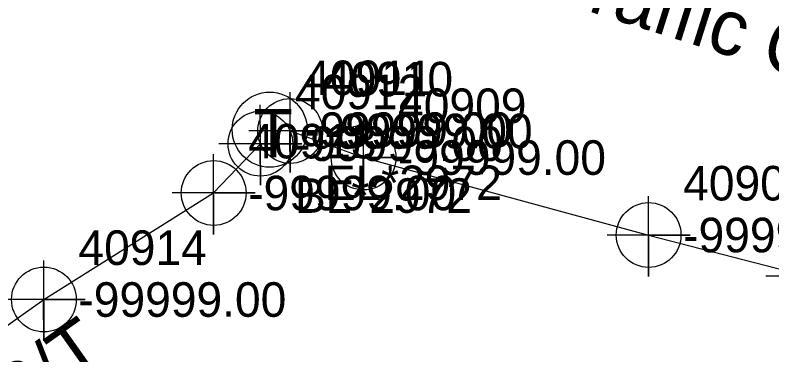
# Model space of a CAD drawing. Extents: x 2083698 to 2094313, y 743246 to 752873.
# Drawn here: x 2091644 to 2091698.8, y 744334 to 744358.6 of the extents above; entities that cross this region are included whole.
import ezdxf

# ---------------------------------------------------------------- set-up
doc = ezdxf.new("R2010")
doc.units = 0
for name, color, linetype in [('Exist Right of Way Line Leader', 7, 'Continuous'), ('Exist Right of Way Line Text', 7, 'Continuous'), ('Exist Structure Minor Pipes RCP 12 Inch', 7, 'Continuous'), ('Exist Utilities Power UG Cable SUE LOS B Text', 7, 'Continuous'), ('Exist Utilities Sanitary Sewer UG Line', 7, 'Continuous'), ('Exist Utilities Telephone UG Conduit SUE LOS B', 7, 'Continuous'), ('Exist Utilities Telephone UG Conduit SUE LOS B Text', 7, 'Continuous'), ('Exist Utilities Water UG Line SUE LOS B', 7, 'Continuous'), ('Scratch_Level_2', 7, 'Continuous'), ('Scratch_Level_3', 7, 'Continuous')]:
    doc.layers.add(name, color=color, linetype=linetype)

msp = doc.modelspace()

# ---------------------------------------------------------------- linework, layer by layer
at = {"layer": 'Exist Right of Way Line Text'}
for points in [[(2091663.858, 744353.009), (2091663.891, 744347.194), (2091663.874, 744350.194), (2091666.891, 744350.194), (2091660.891, 744350.194)], [(2091661.701, 744352.087), (2091661.734, 744346.272), (2091661.717, 744349.272), (2091664.734, 744349.272), (2091658.734, 744349.272)], [(2091669.171, 744351.085), (2091669.204, 744345.27), (2091669.187, 744348.27), (2091672.204, 744348.27), (2091666.204, 744348.27)], [(2091658.317, 744348.524), (2091658.35, 744342.709), (2091658.333, 744345.709), (2091661.35, 744345.709), (2091655.35, 744345.709)], [(2091689.816, 744345.482), (2091689.849, 744339.667), (2091689.832, 744342.667), (2091692.849, 744342.667), (2091686.849, 744342.667)], [(2091701.312, 744342.509), (2091701.345, 744336.694), (2091701.328, 744339.694), (2091704.345, 744339.694), (2091698.345, 744339.694)], [(2091646.023, 744340.817), (2091646.056, 744335.002), (2091646.039, 744338.002), (2091649.056, 744338.002), (2091643.056, 744338.002)]]:
    msp.add_lwpolyline(points, dxfattribs=at)
for centre in [(2091663.891, 744350.194), (2091661.734, 744349.272), (2091669.204, 744348.27), (2091658.35, 744345.709), (2091689.849, 744342.667), (2091646.056, 744338.002)]:
    msp.add_circle(centre, 2.344, dxfattribs=at)
at = {"layer": 'Exist Utilities Telephone UG Conduit SUE LOS B'}
for points in [[(2091663.891, 744350.194), (2091669.204, 744348.27), (2091689.849, 744342.667), (2091701.345, 744339.694), (2091715.088, 744336.433), (2091732.078, 744333.822), (2091748.864, 744329.554), (2091774.35, 744322.822)], [(2091491.45, 744226.821), (2091497.872, 744230.603), (2091515.367, 744241.575), (2091527.523, 744250.08), (2091545.5, 744262.397), (2091570.63, 744280.346), (2091583.097, 744290.93), (2091604.936, 744307.873), (2091612.732, 744314.392), (2091646.056, 744338.002), (2091658.35, 744345.709), (2091661.734, 744349.272)]]:
    msp.add_lwpolyline(points, dxfattribs=at)
at = {"layer": 'Exist Utilities Water UG Line SUE LOS B'}
msp.add_circle((2091662.41, 744350.29), 2.716, dxfattribs=at)

# ---------------------------------------------------------------- texts
at = {"layer": 'Exist Right of Way Line Leader'}
for s, p in [('40910', (2091666.391, 744352.694)), ('40912', (2091664.234, 744351.772)), ('40909', (2091671.704, 744350.77)), ('40913', (2091660.85, 744348.209)), ('40908', (2091692.349, 744345.167)), ('40914', (2091648.556, 744340.502))]:
    msp.add_text(s, height=2.5, dxfattribs=at).set_placement(p)
at = {"layer": 'Exist Structure Minor Pipes RCP 12 Inch'}
msp.add_text('40911', height=2.5, dxfattribs=at).set_placement((2091664.907, 744352.789))
at = {"layer": 'Exist Utilities Power UG Cable SUE LOS B Text'}
msp.add_text('NCDOT Traffic Control', height=4, rotation=342.3773, dxfattribs=at).set_placement((2091662.703, 744366.092))
at = {"layer": 'Exist Utilities Sanitary Sewer UG Line'}
msp.add_text('-99999.00', height=2.5, dxfattribs=at).set_placement((2091664.907, 744349.039))
at = {"layer": 'Exist Utilities Telephone UG Conduit SUE LOS B Text'}
msp.add_text('AT&T Corp., Unk. S/T', height=4, rotation=35.3175, dxfattribs=at).set_placement((2091608.407, 744303.587))
at = {"layer": 'Exist Utilities Water UG Line SUE LOS B'}
msp.add_text('T', height=3.5, dxfattribs=at).set_placement((2091661.235, 744348.284))
at = {"layer": 'Scratch_Level_2'}
for p in [(2091666.391, 744348.944), (2091664.234, 744348.022), (2091671.704, 744347.02), (2091660.85, 744344.459), (2091692.349, 744341.417), (2091648.556, 744336.752)]:
    msp.add_text('-99999.00', height=2.5, dxfattribs=at).set_placement(p)
at = {"layer": 'Scratch_Level_3'}
for s, p in [('EL*2972', (2091666.391, 744345.194)), ('BL*2972', (2091664.234, 744344.272))]:
    msp.add_text(s, height=2.5, dxfattribs=at).set_placement(p)

doc.saveas('drawing.dxf')
